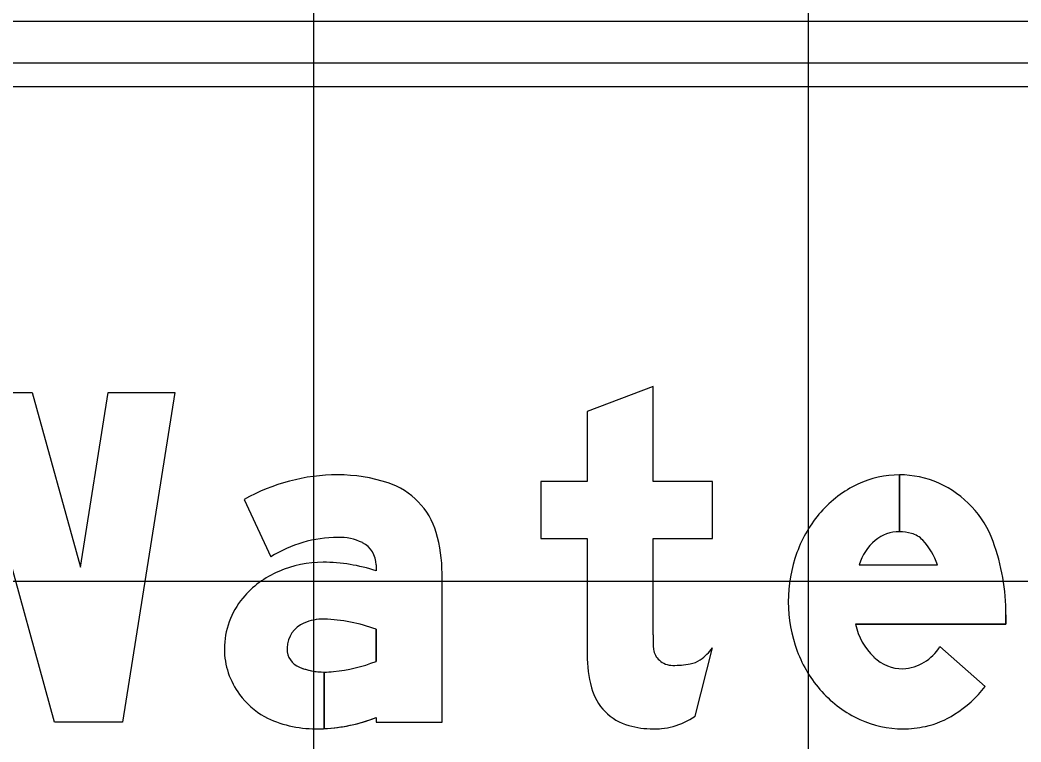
# Model space of a CAD drawing. Extents: x 1797809 to 2198143, y 249608 to 1237864.
# Drawn here: x 2197316.901 to 2197320.948, y 1237170.456 to 1237173.374 of the extents above; entities that cross this region are included whole.
import ezdxf

# ---------------------------------------------------------------- set-up
doc = ezdxf.new("R2010")
doc.units = 0
for name, color, linetype in [('GSBWFILL', 7, 'Continuous'), ('GSCOLORFILL', 7, 'Continuous'), ('GSOUTLINE', 7, 'Continuous'), ('GSSHT', 7, 'Continuous')]:
    doc.layers.add(name, color=color, linetype=linetype)

msp = doc.modelspace()

# ---------------------------------------------------------------- linework, layer by layer
at = {"layer": 'GSBWFILL'}
for p, q in [((2197320.4571, 1237171.5361), (2197320.4571, 1237171.3061)), ((2197320.4571, 1237171.3061), (2197320.4571, 1237171.5361)), ((2197320.2944, 1237171.1725), (2197320.6103, 1237171.1725)), ((2197319.6309, 1237170.5609), (2197319.701, 1237170.8369)), ((2197320.6209, 1237170.8421), (2197320.8035, 1237170.6805))]:
    msp.add_line(p, q, dxfattribs=at)
for points in [[(2197319.461, 1237170.8894), (2197319.461, 1237171.2794), (2197319.701, 1237171.2794), (2197319.701, 1237171.5094), (2197319.461, 1237171.5094), (2197319.461, 1237171.8927), (2197319.1944, 1237171.7916), (2197319.1944, 1237171.5094), (2197319.0077, 1237171.5094), (2197319.0077, 1237171.2794), (2197319.1944, 1237171.2794), (2197319.1944, 1237170.8088)], [(2197317.8079, 1237171.4359), (2197317.915, 1237171.2048)], [(2197318.341, 1237171.1723), (2197318.341, 1237171.1478)], [(2197318.341, 1237170.5547), (2197318.341, 1237170.5361), (2197318.6077, 1237170.5361), (2197318.6077, 1237171.1377)], [(2197320.8877, 1237170.9705), (2197320.8877, 1237170.9325), (2197320.2792, 1237170.9325)], [(2197318.341, 1237170.9117), (2197318.341, 1237170.7822)], [(2197318.1311, 1237170.5103), (2197318.1311, 1237170.7391)], [(2197318.1311, 1237170.7391), (2197318.1311, 1237170.5103)]]:
    msp.add_lwpolyline(points, dxfattribs=at)
msp.add_lwpolyline([(2197316.821, 1237171.3361), (2197316.601, 1237170.5361), (2197316.3265, 1237170.5361), (2197316.1144, 1237171.8694), (2197316.3844, 1237171.8694), (2197316.4968, 1237171.1627), (2197316.6911, 1237171.8694), (2197316.9509, 1237171.8694), (2197317.1453, 1237171.1627), (2197317.2577, 1237171.8694), (2197317.5277, 1237171.8694), (2197317.3156, 1237170.5361), (2197317.041, 1237170.5361)], close=True, dxfattribs=at)
for centre, major_axis, ratio, start_param, end_param in [((2197318.1862, 1237170.7718), (0, 0.7643), 0.999998, 0, 0.517719), ((2197318.1862, 1237170.8834), (0, 0.6527), 0.999998, 5.96613, 6.283185), ((2197320.4571, 1237171.1411), (0, 0.3949), 0.999995, 0, 0.44196), ((2197320.4571, 1237171.1411), (0, 0.3949), 0.999995, 5.868518, 6.283016), ((2197318.2961, 1237171.2185), (0, 0.3), 0.999998, 4.997165, 5.96613), ((2197320.4842, 1237171.0838), (0, 0.4583), 0.999995, 0.44196, 0.851746), ((2197320.4471, 1237171.1255), (0, 0.4133), 0.999995, 5.061282, 5.861635), ((2197320.5265, 1237171.0468), (0, 0.5146), 0.999995, 0.851746, 1.222943), ((2197318.1862, 1237170.7718), (0, 0.5109), 0.999998, 0, 0.559495), ((2197318.1957, 1237171.081), (0, 0.202), 0.999998, 5.822746, 6.330435), ((2197318.0201, 1237171.1377), (0, 0.5876), 0.999998, 4.712389, 4.997165), ((2197320.4948, 1237171.1115), (0, 0.2095), 0.999995, 0.703138, 1.275447), ((2197320.4571, 1237171.1515), (0, 0.1546), 0.999995, 0, 0.684319), ((2197320.4571, 1237171.1268), (0, 0.1792), 0.999995, 6.008019, 6.282813), ((2197320.4786, 1237171.2031), (0, 0.1), 0.999995, 5.468651, 6.008019), ((2197320.3594, 1237171.0906), (0, 0.2639), 0.999995, 5.027692, 5.468651), ((2197320.021, 1237170.9705), (0, 0.8667), 0.999995, 4.712389, 5.061282), ((2197318.241, 1237171.1723), (0, 0.1), 0.999998, 4.712389, 5.822746), ((2197320.5928, 1237171.0227), (0, 0.5851), 0.999995, 1.222943, 1.570796), ((2197318.0959, 1237170.7935), (0, 0.3823), 0.999998, 0.399285, 0.87593), ((2197318.1272, 1237170.7254), (0, 0.4572), 0.999998, 0, 0.404512), ((2197318.1272, 1237170.5095), (0, 0.6732), 0.999998, 5.959871, 6.283185), ((2197318.0488, 1237170.8327), (0, 0.3211), 0.999998, 0.87593, 1.570796), ((2197320.5753, 1237171.0227), (0, 0.5676), 0.999995, 1.570796, 1.928626), ((2197318.126, 1237170.76), (0, 0.1928), 0.999998, 6.259455, 6.691732), ((2197318.1119, 1237170.2975), (0, 0.6556), 0.999998, 5.926185, 6.254823), ((2197318.0944, 1237170.833), (0, 0.1133), 0.999998, 0.408547, 1.530785), ((2197320.5354, 1237170.989), (0, 0.2623), 0.999995, 1.788032, 2.378697), ((2197321.1303, 1237170.8894), (0, 1.6693), 0.999994, 1.570796, 1.606005), ((2197318.0346, 1237170.8327), (0, 0.3069), 0.999998, 1.570796, 2.21394), ((2197318.1018, 1237170.8327), (0, 0.1207), 0.999998, 1.530785, 1.570796), ((2197318.061, 1237170.8327), (0, 0.08), 0.999998, 1.570796, 2.757027), ((2197319.5376, 1237170.8436), (0, 0.0767), 0.999994, 1.74085, 2.407828), ((2197319.5255, 1237170.9678), (0, 0.2189), 0.999994, 3.756278, 4.071638), ((2197320.5245, 1237171.0037), (0, 0.5133), 0.999995, 1.928626, 2.305123), ((2197320.4581, 1237170.9427), (0, 0.1914), 0.999995, 3.209537, 4.158837), ((2197318.1155, 1237171.3557), (0, 0.6163), 0.999998, 3.228562, 3.516221), ((2197319.7118, 1237170.8088), (0, 0.5174), 0.999994, 1.570796, 1.830698), ((2197319.5401, 1237170.8463), (0, 0.0803), 0.999994, 2.407828, 3.141593), ((2197319.5941, 1237170.8706), (0, 0.1), 0.999994, 3.310762, 3.756278), ((2197320.4734, 1237170.9253), (0, 0.1735), 0.999995, 2.383204, 3.128268), ((2197318.1311, 1237171.0057), (0, 0.2667), 0.999998, 2.757027, 3.141593), ((2197318.1311, 1237171.0057), (0, 0.2667), 0.999998, 3.141843, 3.28451), ((2197319.5401, 1237171.1871), (0, 0.4211), 0.999994, 3.141593, 3.310762), ((2197319.4211, 1237170.7315), (0, 0.2167), 0.999994, 1.830698, 2.869526), ((2197320.492, 1237170.9744), (0, 0.4695), 0.999995, 2.305123, 2.711411), ((2197320.4126, 1237170.9868), (0, 0.4966), 0.999995, 3.710413, 4.047817), ((2197318.0619, 1237170.8531), (0, 0.341), 0.999998, 2.21394, 2.611125), ((2197318.0968, 1237170.9682), (0, 0.4588), 0.999998, 2.672443, 3.141593), ((2197318.0968, 1237171.19), (0, 0.6806), 0.999998, 3.192057, 3.508644), ((2197319.4525, 1237170.8232), (0, 0.3172), 0.999994, 3.427755, 3.738844), ((2197320.4711, 1237170.9289), (0, 0.4195), 0.999995, 2.711411, 3.141593), ((2197320.4825, 1237170.8773), (0, 0.3667), 0.999995, 3.35931, 3.710413), ((2197318.0968, 1237171.19), (0, 0.6806), 0.999998, 3.141593, 3.191959), ((2197319.461, 1237170.8745), (0, 0.3651), 0.999994, 2.869526, 3.141593), ((2197319.461, 1237171.0353), (0, 0.5258), 0.999994, 3.141593, 3.205734), ((2197319.4809, 1237170.7267), (0, 0.2167), 0.999994, 3.205734, 3.427755), ((2197320.4711, 1237170.9289), (0, 0.4195), 0.999995, 3.141593, 3.35931)]:
    msp.add_ellipse(centre, major_axis=major_axis, ratio=ratio, start_param=start_param, end_param=end_param, dxfattribs=at)
at = {"layer": 'GSCOLORFILL'}
for p, q in [((2197326.5554, 1237173.3681), (2197315.0471, 1237173.3681)), ((2197315.0471, 1237173.2014), (2197326.5554, 1237173.2014)), ((2197320.4571, 1237171.5361), (2197320.4571, 1237171.3061)), ((2197320.4571, 1237171.3061), (2197320.4571, 1237171.5361)), ((2197320.2944, 1237171.1725), (2197320.6103, 1237171.1725)), ((2197319.6309, 1237170.5609), (2197319.701, 1237170.8369)), ((2197320.6209, 1237170.8421), (2197320.8035, 1237170.6805))]:
    msp.add_line(p, q, dxfattribs=at)
for points in [[(2197319.461, 1237170.8894), (2197319.461, 1237171.2794), (2197319.701, 1237171.2794), (2197319.701, 1237171.5094), (2197319.461, 1237171.5094), (2197319.461, 1237171.8927), (2197319.1944, 1237171.7916), (2197319.1944, 1237171.5094), (2197319.0077, 1237171.5094), (2197319.0077, 1237171.2794), (2197319.1944, 1237171.2794), (2197319.1944, 1237170.8088)], [(2197317.8079, 1237171.4359), (2197317.915, 1237171.2048)], [(2197318.341, 1237171.1723), (2197318.341, 1237171.1478)], [(2197318.341, 1237170.5547), (2197318.341, 1237170.5361), (2197318.6077, 1237170.5361), (2197318.6077, 1237171.1377)], [(2197320.8877, 1237170.9705), (2197320.8877, 1237170.9325), (2197320.2792, 1237170.9325)], [(2197318.341, 1237170.9117), (2197318.341, 1237170.7822)], [(2197318.1311, 1237170.5103), (2197318.1311, 1237170.7391)], [(2197318.1311, 1237170.7391), (2197318.1311, 1237170.5103)]]:
    msp.add_lwpolyline(points, dxfattribs=at)
msp.add_lwpolyline([(2197316.821, 1237171.3361), (2197316.601, 1237170.5361), (2197316.3265, 1237170.5361), (2197316.1144, 1237171.8694), (2197316.3844, 1237171.8694), (2197316.4968, 1237171.1627), (2197316.6911, 1237171.8694), (2197316.9509, 1237171.8694), (2197317.1453, 1237171.1627), (2197317.2577, 1237171.8694), (2197317.5277, 1237171.8694), (2197317.3156, 1237170.5361), (2197317.041, 1237170.5361)], close=True, dxfattribs=at)
for centre, major_axis, ratio, start_param, end_param in [((2197318.1862, 1237170.7718), (0, 0.7643), 0.999998, 0, 0.517719), ((2197318.1862, 1237170.8834), (0, 0.6527), 0.999998, 5.96613, 6.283185), ((2197320.4571, 1237171.1411), (0, 0.3949), 0.999995, 0, 0.44196), ((2197320.4571, 1237171.1411), (0, 0.3949), 0.999995, 5.868518, 6.283016), ((2197318.2961, 1237171.2185), (0, 0.3), 0.999998, 4.997165, 5.96613), ((2197320.4842, 1237171.0838), (0, 0.4583), 0.999995, 0.44196, 0.851746), ((2197320.4471, 1237171.1255), (0, 0.4133), 0.999995, 5.061282, 5.861635), ((2197320.5265, 1237171.0468), (0, 0.5146), 0.999995, 0.851746, 1.222943), ((2197318.1862, 1237170.7718), (0, 0.5109), 0.999998, 0, 0.559495), ((2197318.1957, 1237171.081), (0, 0.202), 0.999998, 5.822746, 6.330435), ((2197318.0201, 1237171.1377), (0, 0.5876), 0.999998, 4.712389, 4.997165), ((2197320.4948, 1237171.1115), (0, 0.2095), 0.999995, 0.703138, 1.275447), ((2197320.4571, 1237171.1515), (0, 0.1546), 0.999995, 0, 0.684319), ((2197320.4571, 1237171.1268), (0, 0.1792), 0.999995, 6.008019, 6.282813), ((2197320.4786, 1237171.2031), (0, 0.1), 0.999995, 5.468651, 6.008019), ((2197320.3594, 1237171.0906), (0, 0.2639), 0.999995, 5.027692, 5.468651), ((2197320.021, 1237170.9705), (0, 0.8667), 0.999995, 4.712389, 5.061282), ((2197318.241, 1237171.1723), (0, 0.1), 0.999998, 4.712389, 5.822746), ((2197320.5928, 1237171.0227), (0, 0.5851), 0.999995, 1.222943, 1.570796), ((2197318.0959, 1237170.7935), (0, 0.3823), 0.999998, 0.399285, 0.87593), ((2197318.1272, 1237170.7254), (0, 0.4572), 0.999998, 0, 0.404512), ((2197318.1272, 1237170.5095), (0, 0.6732), 0.999998, 5.959871, 6.283185), ((2197318.0488, 1237170.8327), (0, 0.3211), 0.999998, 0.87593, 1.570796), ((2197320.5753, 1237171.0227), (0, 0.5676), 0.999995, 1.570796, 1.928626), ((2197318.126, 1237170.76), (0, 0.1928), 0.999998, 6.259455, 6.691732), ((2197318.1119, 1237170.2975), (0, 0.6556), 0.999998, 5.926185, 6.254823), ((2197318.0944, 1237170.833), (0, 0.1133), 0.999998, 0.408547, 1.530785), ((2197320.5354, 1237170.989), (0, 0.2623), 0.999995, 1.788032, 2.378697), ((2197321.1303, 1237170.8894), (0, 1.6693), 0.999994, 1.570796, 1.606005), ((2197318.0346, 1237170.8327), (0, 0.3069), 0.999998, 1.570796, 2.21394), ((2197318.1018, 1237170.8327), (0, 0.1207), 0.999998, 1.530785, 1.570796), ((2197318.061, 1237170.8327), (0, 0.08), 0.999998, 1.570796, 2.757027), ((2197319.5376, 1237170.8436), (0, 0.0767), 0.999994, 1.74085, 2.407828), ((2197319.5255, 1237170.9678), (0, 0.2189), 0.999994, 3.756278, 4.071638), ((2197320.5245, 1237171.0037), (0, 0.5133), 0.999995, 1.928626, 2.305123), ((2197320.4581, 1237170.9427), (0, 0.1914), 0.999995, 3.209537, 4.158837), ((2197318.1155, 1237171.3557), (0, 0.6163), 0.999998, 3.228562, 3.516221), ((2197319.7118, 1237170.8088), (0, 0.5174), 0.999994, 1.570796, 1.830698), ((2197319.5401, 1237170.8463), (0, 0.0803), 0.999994, 2.407828, 3.141593), ((2197319.5941, 1237170.8706), (0, 0.1), 0.999994, 3.310762, 3.756278), ((2197320.4734, 1237170.9253), (0, 0.1735), 0.999995, 2.383204, 3.128268), ((2197318.1311, 1237171.0057), (0, 0.2667), 0.999998, 2.757027, 3.141593), ((2197318.1311, 1237171.0057), (0, 0.2667), 0.999998, 3.141843, 3.28451), ((2197319.5401, 1237171.1871), (0, 0.4211), 0.999994, 3.141593, 3.310762), ((2197319.4211, 1237170.7315), (0, 0.2167), 0.999994, 1.830698, 2.869526), ((2197320.492, 1237170.9744), (0, 0.4695), 0.999995, 2.305123, 2.711411), ((2197320.4126, 1237170.9868), (0, 0.4966), 0.999995, 3.710413, 4.047817), ((2197318.0619, 1237170.8531), (0, 0.341), 0.999998, 2.21394, 2.611125), ((2197318.0968, 1237170.9682), (0, 0.4588), 0.999998, 2.672443, 3.141593), ((2197318.0968, 1237171.19), (0, 0.6806), 0.999998, 3.192057, 3.508644), ((2197319.4525, 1237170.8232), (0, 0.3172), 0.999994, 3.427755, 3.738844), ((2197320.4711, 1237170.9289), (0, 0.4195), 0.999995, 2.711411, 3.141593), ((2197320.4825, 1237170.8773), (0, 0.3667), 0.999995, 3.35931, 3.710413), ((2197318.0968, 1237171.19), (0, 0.6806), 0.999998, 3.141593, 3.191959), ((2197319.461, 1237170.8745), (0, 0.3651), 0.999994, 2.869526, 3.141593), ((2197319.461, 1237171.0353), (0, 0.5258), 0.999994, 3.141593, 3.205734), ((2197319.4809, 1237170.7267), (0, 0.2167), 0.999994, 3.205734, 3.427755), ((2197320.4711, 1237170.9289), (0, 0.4195), 0.999995, 3.141593, 3.35931)]:
    msp.add_ellipse(centre, major_axis=major_axis, ratio=ratio, start_param=start_param, end_param=end_param, dxfattribs=at)
at = {"layer": 'GSOUTLINE'}
for p, q in [((2197320.2944, 1237171.1725), (2197320.6103, 1237171.1725)), ((2197319.6309, 1237170.5609), (2197319.701, 1237170.8369)), ((2197320.8035, 1237170.6805), (2197320.6209, 1237170.8421))]:
    msp.add_line(p, q, dxfattribs=at)
for points in [[(2197319.461, 1237170.8894), (2197319.461, 1237171.2794), (2197319.701, 1237171.2794), (2197319.701, 1237171.5094), (2197319.461, 1237171.5094), (2197319.461, 1237171.8927), (2197319.1944, 1237171.7916), (2197319.1944, 1237171.5094), (2197319.0077, 1237171.5094), (2197319.0077, 1237171.2794), (2197319.1944, 1237171.2794), (2197319.1944, 1237170.8088)], [(2197317.8079, 1237171.4359), (2197317.915, 1237171.2048)], [(2197318.341, 1237171.1723), (2197318.341, 1237171.1478)], [(2197318.341, 1237170.5547), (2197318.341, 1237170.5361), (2197318.6077, 1237170.5361), (2197318.6077, 1237171.1377)], [(2197320.2792, 1237170.9325), (2197320.8877, 1237170.9325), (2197320.8877, 1237170.9705)], [(2197318.341, 1237170.7822), (2197318.341, 1237170.9117)]]:
    msp.add_lwpolyline(points, dxfattribs=at)
msp.add_lwpolyline([(2197316.821, 1237171.3361), (2197316.601, 1237170.5361), (2197316.3265, 1237170.5361), (2197316.1144, 1237171.8694), (2197316.3844, 1237171.8694), (2197316.4968, 1237171.1627), (2197316.6911, 1237171.8694), (2197316.9509, 1237171.8694), (2197317.1453, 1237171.1627), (2197317.2577, 1237171.8694), (2197317.5277, 1237171.8694), (2197317.3156, 1237170.5361), (2197317.041, 1237170.5361)], close=True, dxfattribs=at)
for centre, major_axis, ratio, start_param, end_param in [((2197318.1862, 1237170.7718), (0, 0.7643), 0.999998, 6.283185, 6.800904), ((2197318.1862, 1237170.8834), (0, 0.6527), 0.999998, 5.96613, 6.283185), ((2197320.4571, 1237171.1411), (0, 0.3949), 0.999995, 0, 0.44196), ((2197320.4571, 1237171.1411), (0, 0.3949), 0.999995, 5.868518, 6.283185), ((2197318.2961, 1237171.2185), (0, 0.3), 0.999998, 4.997165, 5.96613), ((2197320.4842, 1237171.0838), (0, 0.4583), 0.999995, 0.44196, 0.851746), ((2197320.4471, 1237171.1255), (0, 0.4133), 0.999995, 5.061282, 5.861635), ((2197320.5265, 1237171.0468), (0, 0.5146), 0.999995, 0.851746, 1.222943), ((2197318.1862, 1237170.7718), (0, 0.5109), 0.999998, 0, 0.559495), ((2197318.1957, 1237171.081), (0, 0.202), 0.999998, 5.822746, 6.330435), ((2197318.0201, 1237171.1377), (0, 0.5876), 0.999998, 4.712389, 4.997165), ((2197320.4948, 1237171.1115), (0, 0.2095), 0.999995, 0.703138, 1.275447), ((2197320.4571, 1237171.1515), (0, 0.1546), 0.999995, 0, 0.684319), ((2197320.4571, 1237171.1268), (0, 0.1792), 0.999995, 6.008019, 6.283185), ((2197320.4786, 1237171.2031), (0, 0.1), 0.999995, 5.468651, 6.008019), ((2197320.3594, 1237171.0906), (0, 0.2639), 0.999995, 5.027692, 5.468651), ((2197320.021, 1237170.9705), (0, 0.8667), 0.999995, 4.712389, 5.061282), ((2197318.241, 1237171.1723), (0, 0.1), 0.999998, 4.712389, 5.822746), ((2197320.5928, 1237171.0227), (0, 0.5851), 0.999995, 1.222943, 1.570796), ((2197318.0959, 1237170.7935), (0, 0.3823), 0.999998, 0.399285, 0.87593), ((2197318.1272, 1237170.7254), (0, 0.4572), 0.999998, 0, 0.404512), ((2197318.1272, 1237170.5095), (0, 0.6732), 0.999998, 5.959871, 6.283185), ((2197318.0488, 1237170.8327), (0, 0.3211), 0.999998, 0.87593, 1.570796), ((2197320.5753, 1237171.0227), (0, 0.5676), 0.999995, 1.570796, 1.928626), ((2197318.126, 1237170.76), (0, 0.1928), 0.999998, 6.25958, 6.691732), ((2197318.1303, 1237170.9428), (0, 0.01), 0.999998, 6.254787, 6.25958), ((2197318.1119, 1237170.2975), (0, 0.6556), 0.999998, 5.926185, 6.254787), ((2197318.0944, 1237170.833), (0, 0.1133), 0.999998, 0.408547, 1.530785), ((2197320.5354, 1237170.989), (0, 0.2623), 0.999995, 1.788032, 2.378697), ((2197321.1303, 1237170.8894), (0, 1.6693), 0.999994, 1.570796, 1.606005), ((2197318.0346, 1237170.8327), (0, 0.3069), 0.999998, 1.570796, 2.21394), ((2197318.1018, 1237170.8327), (0, 0.1207), 0.999998, 1.530785, 1.570796), ((2197318.061, 1237170.8327), (0, 0.08), 0.999998, 1.570796, 2.757027), ((2197319.5376, 1237170.8436), (0, 0.0767), 0.999994, 1.74085, 2.407828), ((2197319.5255, 1237170.9678), (0, 0.2189), 0.999994, 3.756278, 4.071638), ((2197320.5245, 1237171.0037), (0, 0.5133), 0.999995, 1.928626, 2.305123), ((2197320.4581, 1237170.9427), (0, 0.1914), 0.999995, 3.209537, 4.158837), ((2197318.1155, 1237171.3557), (0, 0.6163), 0.999998, 3.228562, 3.516221), ((2197319.7118, 1237170.8088), (0, 0.5174), 0.999994, 1.570796, 1.830698), ((2197319.5401, 1237170.8463), (0, 0.0803), 0.999994, 2.407828, 3.141593), ((2197319.5941, 1237170.8706), (0, 0.1), 0.999994, 3.310762, 3.756278), ((2197320.4734, 1237170.9253), (0, 0.1735), 0.999995, 2.383204, 3.128268), ((2197318.1311, 1237171.0057), (0, 0.2667), 0.999998, 2.757027, 3.28451), ((2197319.5401, 1237171.1871), (0, 0.4211), 0.999994, 3.141593, 3.310762), ((2197319.4211, 1237170.7315), (0, 0.2167), 0.999994, 1.830698, 2.869526), ((2197320.492, 1237170.9744), (0, 0.4695), 0.999995, 2.305123, 2.711411), ((2197320.4126, 1237170.9868), (0, 0.4966), 0.999995, 3.710413, 4.047817), ((2197318.0619, 1237170.8531), (0, 0.341), 0.999998, 2.21394, 2.611125), ((2197318.0968, 1237170.9682), (0, 0.4588), 0.999998, 2.672443, 3.141593), ((2197318.0968, 1237171.19), (0, 0.6806), 0.999998, 3.141593, 3.508644), ((2197319.4525, 1237170.8232), (0, 0.3172), 0.999994, 3.427755, 3.738844), ((2197320.4711, 1237170.9289), (0, 0.4195), 0.999995, 2.711411, 3.141593), ((2197320.4825, 1237170.8773), (0, 0.3667), 0.999995, 3.35931, 3.710413), ((2197319.461, 1237170.8745), (0, 0.3651), 0.999994, 2.869526, 3.141593), ((2197319.461, 1237171.0353), (0, 0.5258), 0.999994, 3.141593, 3.205734), ((2197319.4809, 1237170.7267), (0, 0.2167), 0.999994, 3.205734, 3.427755), ((2197320.4711, 1237170.9289), (0, 0.4195), 0.999995, 3.141593, 3.35931)]:
    msp.add_ellipse(centre, major_axis=major_axis, ratio=ratio, start_param=start_param, end_param=end_param, dxfattribs=at)
at = {"layer": 'GSSHT'}
for p, q in [((2197318.0894, 1237163.1062), (2197318.0894, 1237223.1062)), ((2197320.0894, 1237163.1062), (2197320.0894, 1237223.1062)), ((2197288.0894, 1237173.1062), (2197408.0894, 1237173.1062)), ((2197288.0894, 1237171.1062), (2197408.0894, 1237171.1062))]:
    msp.add_line(p, q, dxfattribs=at)

doc.saveas('drawing.dxf')
